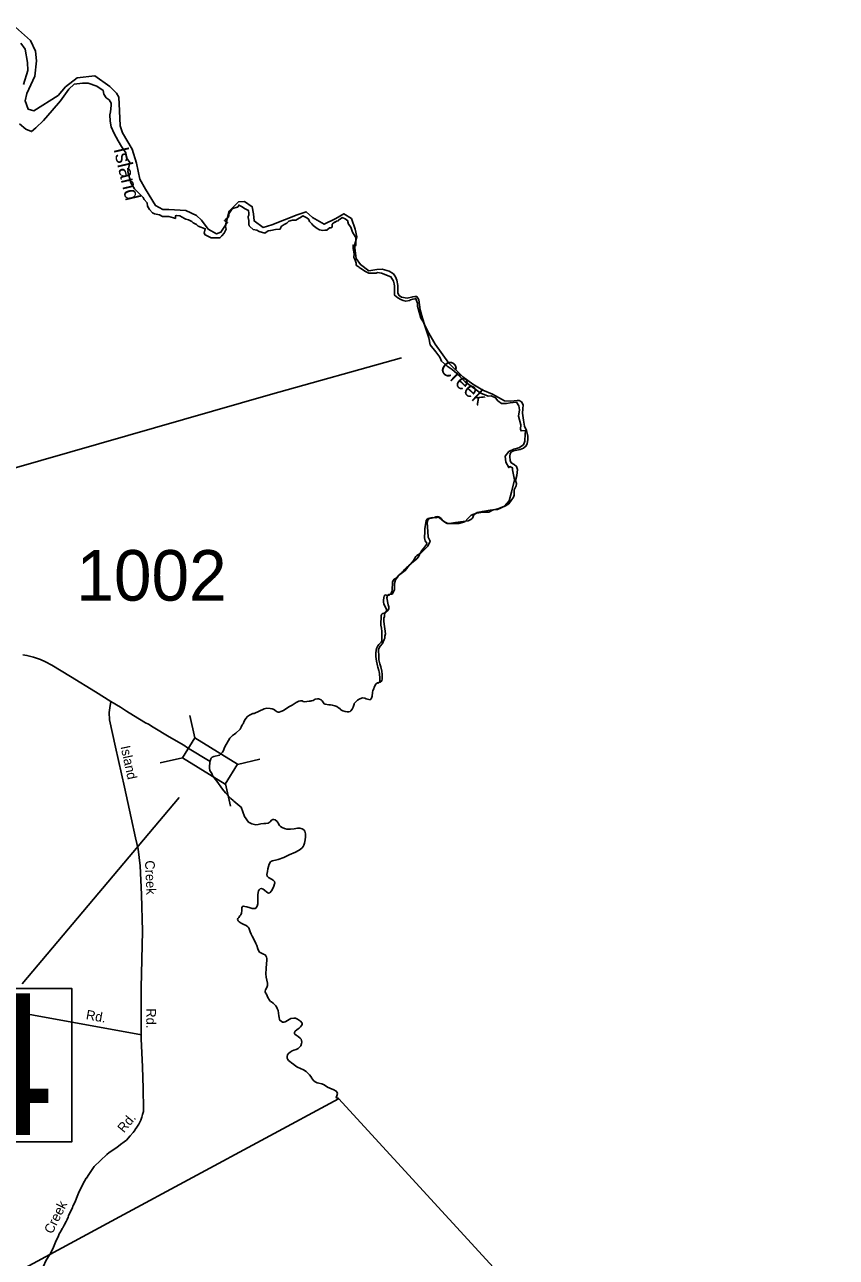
# Model space of a CAD drawing. Extents: x 2290055 to 2389491, y 66597 to 237875.
# Drawn here: x 2355737 to 2363767, y 221848 to 234036 of the extents above; entities that cross this region are included whole.
import ezdxf

# ---------------------------------------------------------------- set-up
doc = ezdxf.new("R2010")
doc.units = 0
for name, color, linetype in [('Exist Boundary Political CountyLine', 7, 'Continuous'), ('Exist Hydrographic Creek Single Shore Label', 7, 'Continuous'), ('Exist Hydrographic River Shore', 7, 'Continuous'), ('Exist Road Non-System Type 51', 7, 'Continuous'), ('Exist Road Non-System Type 51 Label', 7, 'Continuous'), ('Exist Road Secondary Structure Standard Bridge CELL', 7, 'Continuous'), ('Exist Road Secondary Structure Standard Bridge Number Label', 7, 'Continuous'), ('Exist Road Secondary Type 51 Attributed', 7, 'Continuous'), ('Exist Road Secondary Type 51 Number Label', 7, 'Continuous'), ('Exist Utilities Electrical Transmission Line', 7, 'Continuous')]:
    doc.layers.add(name, color=color, linetype=linetype)

msp = doc.modelspace()

# ---------------------------------------------------------------- linework, layer by layer
at = {"layer": 'Exist Boundary Political CountyLine'}
for points in [[(2359007, 232015), (2358970, 232119), (2358894, 232166), (2358814, 232121), (2358700, 232063), (2358585, 232128), (2358522, 232187), (2358433, 232157), (2358182, 232058), (2358097, 232032), (2358007, 232095), (2357999, 232167), (2357989, 232236), (2357912, 232289), (2357852, 232283), (2357761, 232191), (2357725, 232054), (2357678, 231985), (2357634, 231968), (2357553, 232014), (2357487, 232103), (2357437, 232148), (2357330, 232199), (2357164, 232209), (2357103, 232207), (2357030, 232248), (2356933, 232410), (2356876, 232510), (2356843, 232665), (2356799, 232806), (2356705, 232966), (2356681, 233036), (2356674, 233184), (2356668, 233319), (2356645, 233358), (2356578, 233424), (2356431, 233531), (2356257, 233511), (2356142, 233421), (2356069, 233337), (2355829, 233183), (2355771, 233202), (2355741, 233282), (2355759, 233354), (2355837, 233527), (2355855, 233677), (2355844, 233773), (2355794, 233879), (2355615, 234036)], [(2359476, 228620), (2359501, 228639), (2359528, 228673), (2359563, 228713), (2359617, 228755), (2359632, 228775), (2359644, 228799), (2359690, 228842), (2359724, 228880), (2359747, 228929), (2359730, 228970), (2359724, 229025), (2359720, 229115), (2359730, 229147), (2359757, 229161), (2359774, 229163), (2359803, 229161), (2359823, 229167), (2359842, 229161), (2359865, 229139), (2359885, 229123), (2359917, 229107), (2359939, 229103), (2359999, 229113), (2360124, 229131), (2360151, 229143), (2360167, 229157), (2360180, 229189), (2360213, 229212), (2360265, 229224), (2360341, 229236), (2360416, 229244), (2360493, 229278), (2360526, 229300), (2360574, 229364), (2360578, 229384), (2360580, 229437), (2360588, 229457), (2360598, 229475), (2360601, 229501), (2360592, 229529), (2360605, 229578), (2360613, 229638), (2360601, 229668), (2360578, 229688), (2360548, 229704), (2360541, 229728), (2360535, 229768), (2360539, 229795), (2360554, 229812), (2360573, 229821), (2360640, 229834), (2360670, 229848), (2360698, 229871), (2360709, 229895), (2360714, 229931), (2360716, 229969), (2360702, 230022), (2360680, 230066), (2360670, 230125), (2360662, 230196), (2360664, 230238), (2360667, 230278), (2360653, 230306), (2360630, 230319), (2360608, 230321), (2360547, 230314), (2360484, 230317), (2360365, 230383), (2360269, 230422), (2360171, 230480), (2360072, 230555), (2359932, 230688), (2359797, 230878), (2359797, 230878), (2359723, 231008), (2359693, 231072), (2359674, 231134), (2359648, 231216), (2359636, 231317), (2359615, 231347), (2359596, 231349), (2359576, 231346), (2359521, 231333), (2359465, 231341), (2359443, 231358), (2359430, 231380), (2359430, 231429), (2359428, 231458), (2359417, 231511), (2359405, 231543), (2359385, 231573), (2359344, 231600), (2359273, 231619), (2359220, 231614), (2359141, 231603), (2359059, 231664), (2359016, 231724), (2359000, 231853), (2359023, 231937), (2359007, 232015)], [(2358351, 227292), (2358383, 227309), (2358424, 227333), (2358437, 227341), (2358449, 227348), (2358467, 227351), (2358483, 227349), (2358493, 227344), (2358509, 227342), (2358529, 227343), (2358551, 227346), (2358561, 227346), (2358571, 227349), (2358579, 227351), (2358591, 227353), (2358610, 227366), (2358634, 227369), (2358642, 227369), (2358655, 227366), (2358669, 227359), (2358673, 227357), (2358681, 227349), (2358700, 227322), (2358709, 227316), (2358747, 227312), (2358755, 227310), (2358763, 227310), (2358779, 227309), (2358805, 227300), (2358825, 227293), (2358842, 227283), (2358854, 227274), (2358865, 227262), (2358883, 227251), (2358907, 227244), (2358928, 227243), (2358945, 227243), (2358957, 227246), (2358965, 227253), (2358977, 227269), (2358986, 227288), (2358996, 227318), (2358998, 227324), (2359030, 227356), (2359030, 227356), (2359054, 227370), (2359054, 227370), (2359079, 227380), (2359103, 227378), (2359116, 227372), (2359140, 227364), (2359155, 227362), (2359161, 227368), (2359167, 227378), (2359174, 227396), (2359178, 227434), (2359180, 227454), (2359192, 227468), (2359194, 227486), (2359211, 227517), (2359227, 227529), (2359240, 227531), (2359256, 227535), (2359265, 227541), (2359269, 227551), (2359273, 227565), (2359275, 227583), (2359273, 227611), (2359271, 227643), (2359261, 227686), (2359252, 227718), (2359242, 227756), (2359240, 227806), (2359236, 227840), (2359236, 227862), (2359254, 227891), (2359277, 227919), (2359293, 227957), (2359299, 227971), (2359301, 227991), (2359307, 228013), (2359289, 228136), (2359291, 228168), (2359295, 228186), (2359297, 228208), (2359307, 228226), (2359330, 228244), (2359338, 228261), (2359338, 228281), (2359332, 228301), (2359319, 228369), (2359325, 228393), (2359341, 228401), (2359371, 228404), (2359381, 228423), (2359395, 228450), (2359395, 228512), (2359404, 228546), (2359424, 228574), (2359435, 228590), (2359476, 228620)], [(2358190, 225769), (2358231, 225779), (2358246, 225783), (2358302, 225803), (2358354, 225827), (2358415, 225854), (2358447, 225870), (2358461, 225880), (2358481, 225896), (2358493, 225910), (2358499, 225922), (2358505, 225944), (2358511, 225976), (2358515, 226006), (2358515, 226035), (2358507, 226062), (2358499, 226074), (2358481, 226084), (2358459, 226090), (2358435, 226090), (2358403, 226085), (2358366, 226083), (2358331, 226083), (2358307, 226087), (2358283, 226097), (2358268, 226107), (2358258, 226117), (2358246, 226141), (2358240, 226149), (2358234, 226159), (2358214, 226175), (2358200, 226178), (2358191, 226177), (2358180, 226172), (2358164, 226154), (2358146, 226142), (2358122, 226138), (2358102, 226138), (2358074, 226136), (2358046, 226129), (2358023, 226125), (2357985, 226135), (2357952, 226152), (2357910, 226207), (2357877, 226299), (2357866, 226310), (2357806, 226360), (2357798, 226366), (2357777, 226385), (2357758, 226406), (2357725, 226441), (2357695, 226478), (2357638, 226557), (2357624, 226573), (2357607, 226592), (2357594, 226614), (2357587, 226633), (2357570, 226661), (2357565, 226686), (2357564, 226700), (2357569, 226737), (2357572, 226757), (2357577, 226777), (2357583, 226785), (2357593, 226794), (2357609, 226800), (2357665, 226813), (2357678, 226825), (2357693, 226842), (2357699, 226852), (2357717, 226897), (2357765, 226981), (2357790, 227006), (2357794, 227008), (2357812, 227020), (2357825, 227031), (2357868, 227071), (2357879, 227089), (2357890, 227112), (2357898, 227124), (2357909, 227148), (2357918, 227165), (2357926, 227177), (2357941, 227196), (2357960, 227210), (2357980, 227219), (2357994, 227224), (2358006, 227226), (2358106, 227272), (2358132, 227277), (2358164, 227276), (2358186, 227271), (2358196, 227268), (2358209, 227260), (2358213, 227258), (2358229, 227245), (2358243, 227240), (2358255, 227240), (2358271, 227245), (2358299, 227256), (2358351, 227292)], [(2358253, 224221), (2358252, 224235), (2358247, 224263), (2358243, 224290), (2358236, 224309), (2358232, 224317), (2358220, 224335), (2358210, 224347), (2358196, 224363), (2358178, 224376), (2358170, 224379), (2358160, 224390), (2358144, 224419), (2358128, 224450), (2358120, 224462), (2358115, 224474), (2358115, 224481), (2358119, 224492), (2358133, 224515), (2358139, 224536), (2358139, 224558), (2358131, 224588), (2358125, 224620), (2358123, 224650), (2358127, 224703), (2358130, 224752), (2358132, 224784), (2358132, 224804), (2358130, 224816), (2358124, 224828), (2358116, 224840), (2358100, 224846), (2358060, 224866), (2358052, 224874), (2358042, 224900), (2358033, 224930), (2358025, 224952), (2358015, 224976), (2357987, 225023), (2357977, 225044), (2357969, 225066), (2357953, 225107), (2357945, 225116), (2357927, 225129), (2357905, 225138), (2357880, 225151), (2357860, 225167), (2357848, 225176), (2357841, 225187), (2357844, 225198), (2357854, 225209), (2357866, 225225), (2357874, 225235), (2357882, 225251), (2357884, 225277), (2357884, 225303), (2357888, 225315), (2357894, 225319), (2357900, 225321), (2357914, 225318), (2357936, 225313), (2357968, 225303), (2357986, 225298), (2358002, 225297), (2358016, 225297), (2358024, 225302), (2358031, 225310), (2358036, 225320), (2358042, 225344), (2358044, 225370), (2358044, 225407), (2358045, 225432), (2358047, 225454), (2358051, 225472), (2358057, 225482), (2358066, 225491), (2358079, 225494), (2358095, 225488), (2358109, 225478), (2358131, 225460), (2358149, 225450), (2358161, 225451), (2358179, 225472), (2358189, 225489), (2358201, 225519), (2358209, 225541), (2358211, 225549), (2358209, 225563), (2358203, 225571), (2358195, 225577), (2358179, 225586), (2358149, 225604), (2358135, 225616), (2358132, 225634), (2358138, 225664), (2358142, 225689), (2358148, 225713), (2358154, 225737), (2358168, 225758), (2358178, 225765), (2358190, 225769)], [(2363767, 218051), (2358842, 223418), (2358818, 223428), (2358826, 223444), (2358830, 223468), (2358829, 223477), (2358820, 223492), (2358794, 223506), (2358756, 223522), (2358734, 223530), (2358701, 223553), (2358678, 223563), (2358646, 223571), (2358630, 223575), (2358610, 223585), (2358598, 223595), (2358581, 223613), (2358577, 223619), (2358569, 223635), (2358555, 223654), (2358543, 223667), (2358521, 223685), (2358495, 223701), (2358465, 223717), (2358437, 223730), (2358419, 223740), (2358399, 223754), (2358376, 223770), (2358360, 223785), (2358347, 223795), (2358339, 223804), (2358335, 223818), (2358334, 223834), (2358338, 223849), (2358348, 223864), (2358362, 223878), (2358382, 223890), (2358400, 223896), (2358424, 223904), (2358442, 223914), (2358454, 223924), (2358468, 223941), (2358476, 223964), (2358478, 223976), (2358477, 223991), (2358471, 224006), (2358463, 224016), (2358443, 224031), (2358423, 224046), (2358411, 224056), (2358407, 224060), (2358407, 224072), (2358413, 224084), (2358429, 224098), (2358441, 224106), (2358453, 224114), (2358465, 224126), (2358477, 224140), (2358481, 224150), (2358481, 224164), (2358467, 224182), (2358437, 224204), (2358417, 224212), (2358399, 224214), (2358371, 224210), (2358353, 224200), (2358336, 224189), (2358321, 224180), (2358313, 224177), (2358301, 224173), (2358287, 224175), (2358273, 224183), (2358261, 224193), (2358257, 224201), (2358253, 224221)]]:
    msp.add_lwpolyline(points, dxfattribs=at)
at = {"layer": 'Exist Hydrographic River Shore'}
for points in [[(2355700, 233854), (2355743, 233793), (2355764, 233663), (2355769, 233582), (2355726, 233445)], [(2355685, 233056), (2355748, 233002), (2355805, 232979), (2355848, 233017), (2355923, 233089), (2356009, 233188), (2356091, 233283), (2356175, 233397), (2356227, 233449), (2356309, 233458), (2356366, 233456), (2356450, 233429), (2356513, 233386), (2356520, 233348), (2356544, 233314), (2356573, 233292), (2356592, 233260), (2356592, 233236), (2356585, 233173), (2356578, 233143), (2356582, 233083), (2356592, 233026), (2356623, 232959), (2356661, 232889), (2356695, 232831), (2356738, 232770), (2356743, 232718), (2356777, 232673), (2356757, 232583), (2356786, 232471), (2356822, 232412)], [(2356822, 232412), (2356871, 232367), (2356910, 232327), (2356919, 232307), (2356948, 232273), (2356953, 232241), (2356972, 232208), (2357001, 232174), (2357020, 232167), (2357070, 232156), (2357099, 232138), (2357138, 232138), (2357162, 232138), (2357210, 232127), (2357229, 232120), (2357229, 232145), (2357238, 232149), (2357272, 232147), (2357317, 232120), (2357332, 232113), (2357356, 232106), (2357389, 232089), (2357404, 232077), (2357437, 232059), (2357452, 232044), (2357524, 232019), (2357514, 231976), (2357524, 231958), (2357557, 231940), (2357581, 231929), (2357615, 231927), (2357668, 231927), (2357687, 231947), (2357711, 231976), (2357720, 231994), (2357730, 232014), (2357725, 232041), (2357730, 232071), (2357744, 232080), (2357713, 232100), (2357728, 232113), (2357752, 232133), (2357756, 232147), (2357756, 232167), (2357771, 232185), (2357790, 232214), (2357795, 232219), (2357840, 232232), (2357845, 232232), (2357855, 232253), (2357888, 232235), (2357912, 232219), (2357951, 232199), (2357955, 232172), (2357955, 232154), (2357948, 232140), (2357948, 232129), (2357953, 232100), (2357953, 232077), (2357953, 232064), (2357958, 232046), (2357963, 232039), (2357996, 232012), (2358032, 232005), (2358056, 231992), (2358114, 231976), (2358147, 231996), (2358171, 232001), (2358219, 232010), (2358263, 232014), (2358274, 232039), (2358303, 232059), (2358332, 232073), (2358351, 232093), (2358385, 232102), (2358418, 232102)], [(2358418, 232102), (2358451, 232122), (2358465, 232131), (2358489, 232145), (2358528, 232127), (2358547, 232109), (2358556, 232089), (2358578, 232068), (2358592, 232050), (2358616, 232032), (2358631, 232021), (2358655, 232008), (2358688, 232001), (2358707, 232005), (2358727, 232005), (2358751, 232026), (2358765, 232026), (2358779, 232035), (2358779, 232062), (2358803, 232084), (2358808, 232084), (2358823, 232093), (2358839, 232098), (2358849, 232109), (2358859, 232113), (2358878, 232129), (2358907, 232116), (2358933, 232098), (2358933, 232086), (2358942, 232064), (2358962, 232035), (2358971, 232014), (2358981, 231985), (2359005, 231940), (2359014, 231933), (2359014, 231922), (2359012, 231909), (2359012, 231884), (2359012, 231861), (2359012, 231857), (2359005, 231846), (2358986, 231857), (2358986, 231823), (2358995, 231771), (2358993, 231735), (2359007, 231706), (2359017, 231677), (2359017, 231663), (2359022, 231652), (2359041, 231641), (2359046, 231636), (2359070, 231623), (2359103, 231600), (2359108, 231596), (2359142, 231578), (2359199, 231580), (2359214, 231580), (2359228, 231585), (2359266, 231580), (2359360, 231544), (2359386, 231501), (2359391, 231472), (2359396, 231450), (2359396, 231421), (2359396, 231389), (2359396, 231385), (2359396, 231360), (2359429, 231335), (2359458, 231319), (2359482, 231308), (2359506, 231301), (2359545, 231310), (2359554, 231317), (2359578, 231322), (2359602, 231326), (2359602, 231331), (2359624, 231281), (2359624, 231252), (2359657, 231133), (2359676, 231106), (2359686, 231085), (2359691, 231067)], [(2359691, 231067), (2359735, 230941), (2359747, 230870), (2359805, 230800), (2359843, 230748), (2359862, 230710), (2359917, 230658), (2359965, 230627), (2360013, 230586), (2360052, 230546), (2360095, 230503), (2360153, 230462), (2360217, 230415), (2360251, 230393), (2360323, 230363), (2360352, 230366), (2360395, 230348), (2360419, 230318), (2360455, 230291), (2360503, 230291), (2360541, 230298), (2360603, 230303)], [(2360603, 230303), (2360627, 230267), (2360631, 230228), (2360622, 230164), (2360646, 230078), (2360641, 230036), (2360648, 230020), (2360690, 230025), (2360693, 230018), (2360688, 229992), (2360685, 229919), (2360671, 229882), (2360624, 229851), (2360577, 229838), (2360527, 229817), (2360489, 229769), (2360497, 229709), (2360525, 229656), (2360532, 229661), (2360536, 229667), (2360563, 229654), (2360563, 229633), (2360581, 229535), (2360553, 229415), (2360529, 229329), (2360485, 229275), (2360418, 229249), (2360373, 229240), (2360328, 229215), (2360272, 229215), (2360206, 229206), (2360153, 229186), (2360125, 229158), (2360092, 229121), (2360031, 229103), (2360000, 229103)], [(2360000, 229103), (2359996, 229103), (2359934, 229103), (2359918, 229105), (2359903, 229110), (2359890, 229119), (2359878, 229129), (2359867, 229140), (2359857, 229152), (2359833, 229171), (2359817, 229173), (2359806, 229170), (2359792, 229163), (2359777, 229160), (2359761, 229158), (2359745, 229158), (2359730, 229155), (2359718, 229147), (2359710, 229133), (2359698, 229072), (2359696, 229055), (2359694, 229024), (2359693, 228962), (2359694, 228946), (2359699, 228931), (2359714, 228910), (2359712, 228895), (2359684, 228857), (2359664, 228833), (2359656, 228819), (2359644, 228808), (2359632, 228798), (2359618, 228788), (2359607, 228777), (2359582, 228738), (2359573, 228725), (2359553, 228702), (2359542, 228691), (2359530, 228680), (2359517, 228671), (2359505, 228660), (2359494, 228649), (2359485, 228637), (2359476, 228625), (2359464, 228614), (2359451, 228605), (2359427, 228584), (2359406, 228561), (2359393, 228552), (2359383, 228539), (2359377, 228525), (2359375, 228509), (2359373, 228461), (2359371, 228446), (2359368, 228431), (2359363, 228416), (2359354, 228404), (2359343, 228394), (2359327, 228393), (2359304, 228398), (2359293, 228387), (2359289, 228372), (2359286, 228341), (2359287, 228325), (2359290, 228310), (2359315, 228252), (2359317, 228236), (2359306, 228225), (2359294, 228216), (2359278, 228214), (2359269, 228209), (2359264, 228194), (2359262, 228177), (2359260, 228114), (2359261, 228099), (2359266, 228068), (2359270, 228036), (2359271, 228006), (2359271, 227943), (2359262, 227931), (2359241, 227908), (2359231, 227896), (2359223, 227882), (2359218, 227867), (2359214, 227852), (2359211, 227821), (2359211, 227790), (2359217, 227744), (2359223, 227713), (2359227, 227697), (2359232, 227682), (2359241, 227652), (2359244, 227636), (2359246, 227620), (2359251, 227573), (2359252, 227557), (2359249, 227542), (2359244, 227532), (2359237, 227526), (2359222, 227530)]]:
    msp.add_lwpolyline(points, dxfattribs=at)
at = {"layer": 'Exist Road Non-System Type 51'}
for points in [[(2355611, 229644), (2358170, 230378), (2359465, 230743)], [(2356588, 227345), (2356578, 227280), (2356573, 227234), (2356575, 227164), (2356636, 226894), (2356725, 226497), (2356790, 226194), (2356834, 225996), (2356860, 225884), (2356880, 225720), (2356892, 225437), (2356904, 225073), (2356890, 224514), (2356891, 224010)], [(2352653, 224821), (2356892, 224048)], [(2356891, 224010), (2356903, 223731), (2356909, 223517), (2356914, 223312), (2356911, 223291), (2356903, 223261), (2356896, 223233), (2356886, 223206), (2356880, 223190), (2356866, 223164), (2356860, 223156), (2356846, 223136), (2356831, 223112), (2356829, 223108), (2356809, 223084), (2356779, 223049), (2356743, 223007), (2356720, 222989), (2356684, 222963), (2356648, 222934), (2356572, 222884), (2356549, 222865), (2356426, 222746), (2356412, 222728), (2356378, 222678), (2356372, 222668), (2356348, 222632), (2356346, 222630), (2356313, 222573), (2356268, 222483), (2356250, 222435), (2356235, 222398), (2356215, 222353), (2356209, 222342), (2356172, 222260), (2356166, 222244), (2356156, 222224), (2356146, 222202), (2356127, 222166), (2356113, 222140), (2356109, 222134), (2356102, 222118), (2356085, 222091), (2356082, 222086), (2356064, 222045), (2356049, 222016), (2356034, 221981), (2356022, 221949), (2356016, 221934), (2355986, 221877)], [(2355986, 221877), (2355950, 221820), (2355919, 221753), (2355864, 221659), (2355841, 221606), (2355807, 221533), (2355795, 221503), (2355757, 221433), (2355725, 221363)]]:
    msp.add_lwpolyline(points, dxfattribs=at)
at = {"layer": 'Exist Road Secondary Structure Standard Bridge CELL'}
for p, q in [((2357370, 227205), (2357421, 226985)), ((2357078, 226737), (2357299, 226788)), ((2357842, 226722), (2358062, 226774)), ((2357722, 226530), (2357774, 226310))]:
    msp.add_line(p, q, dxfattribs=at)
msp.add_lwpolyline([(2357421, 226985), (2357842, 226723), (2357720, 226527), (2357299, 226788)], close=True, dxfattribs=at)
at = {"layer": 'Exist Road Secondary Structure Standard Bridge Number Label'}
msp.add_line((2357266, 226394), (2355713, 224552), dxfattribs=at)
msp.add_lwpolyline([(2354934, 224507), (2356202, 224507), (2356202, 222990), (2354934, 222990)], close=True, dxfattribs=at)
at = {"layer": 'Exist Road Secondary Type 51 Attributed'}
msp.add_lwpolyline([(2355720, 227805), (2355759, 227799), (2355823, 227781), (2355895, 227758), (2355943, 227736), (2356006, 227703), (2356190, 227591), (2356439, 227439), (2356588, 227345), (2356684, 227289), (2356743, 227250), (2356814, 227205), (2356933, 227134), (2356961, 227119), (2357009, 227091), (2357166, 226995), (2357310, 226911), (2357349, 226887), (2357572, 226752)], dxfattribs=at)
at = {"layer": 'Exist Utilities Electrical Transmission Line'}
for points in [[(2355986, 221877), (2356674, 222249), (2358843, 223416)], [(2343433, 215071), (2345339, 216103), (2346518, 216740), (2349190, 218189), (2351832, 219622), (2354477, 221061), (2355986, 221877)]]:
    msp.add_lwpolyline(points, dxfattribs=at)

# ---------------------------------------------------------------- texts
at = {"layer": 'Exist Hydrographic Creek Single Shore Label'}
for s, rotation, p in [('Island', 283.1934, (2356616, 232807)), ('Creek', 317.065, (2359830, 230628))]:
    msp.add_text(s, height=150, rotation=rotation, dxfattribs=at).set_placement(p)
at = {"layer": 'Exist Road Non-System Type 51 Label'}
for s, rotation, p in [('Island', 282.2732, (2356685, 226897)), ('Creek', 272.5132, (2356927, 225771)), ('Rd.', 349.8255, (2356338, 224203)), ('Rd.', 270.0682, (2356940, 224310)), ('Rd.', 50.495, (2356719, 223073)), ('Creek', 63.4959, (2356009, 222073))]:
    msp.add_text(s, height=95, rotation=rotation, dxfattribs=at).set_placement(p)
at = {"layer": 'Exist Road Secondary Structure Standard Bridge Number Label'}
msp.add_text('4', height=1400, dxfattribs=at).set_placement((2354985, 223057))
at = {"layer": 'Exist Road Secondary Type 51 Number Label'}
msp.add_text('1002', height=500, dxfattribs=at).set_placement((2356248, 228341))

doc.saveas('drawing.dxf')
